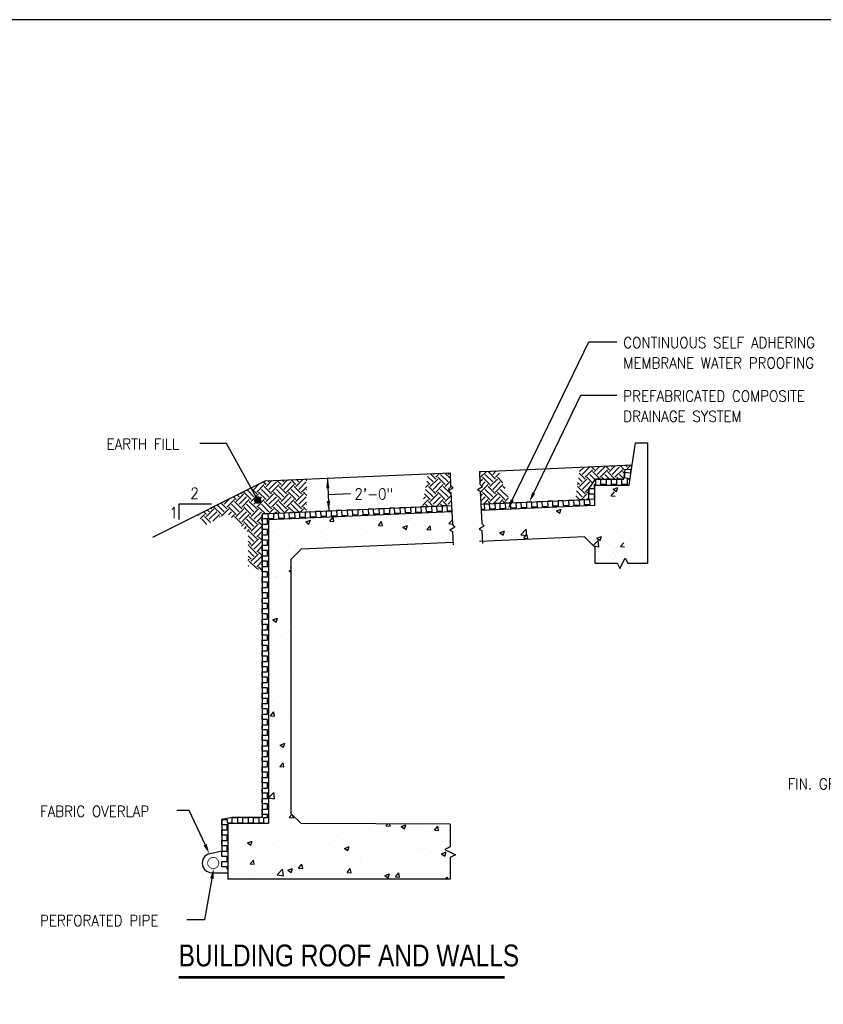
# Model space of a CAD drawing. Header units: inches. Extents: x -9715 to 32893, y -15613 to -1138.
# Tile 334 of 380: x 10658 to 11247, y -6955 to -6233. Entities that reach past the tile are written whole.
import ezdxf
from ezdxf.enums import TextEntityAlignment as Align

# ---------------------------------------------------------------- set-up
doc = ezdxf.new("R2010")
doc.units = ezdxf.units.IN
doc.header["$MEASUREMENT"] = 0
doc.layers.get('0').update_dxf_attribs({"color": 252})
doc.layers.get('DEFPOINTS').update_dxf_attribs({"color": 11})
for name, color, linetype in [('ANNOBJ', 4, 'Continuous'), ('S-ANNO-DIMS', 2, 'Continuous'), ('S-ANNO-SYMB', 2, 'Continuous'), ('S-ANNO-TEXT', 2, 'Continuous'), ('S1', 2, 'Continuous'), ('S6', 1, 'Continuous'), ('S7', 2, 'Continuous')]:
    doc.layers.add(name, color=color, linetype=linetype)
doc.styles.add('125', font='romans.shx', dxfattribs={"width": 0.8, "height": 2})
doc.styles.add('DIM', font='ROMANS.shx', dxfattribs={"width": 0.8})
doc.styles.add('FT', font='ROMANS.shx', dxfattribs={"width": 0.8, "height": 0.125})
doc.styles.add('TT', font='swiss.ttf', dxfattribs={"width": 0.8, "height": 0.25})

# ---------------------------------------------------------------- blocks, each defined once
blk = doc.blocks.new('*X202')
at = {"color": 0}
for p, q in [((872.6, 956.9), (872.6, 956.9)), ((881.7, 945), (881.7, 945)), ((835, 937), (835, 937)), ((844.2, 932.6), (848, 937.2)), ((846.5, 940.4), (852.1, 942.5)), ((846.5, 940.4), (850.5, 937.7)), ((850.3, 937.2), (850.3, 937.2)), ((850.5, 937.7), (852.1, 942.5)), ((844.2, 932.6), (848.9, 932.2)), ((695, 913), (695, 913)), ((779.3, 914.6), (784.9, 916.7)), ((779.3, 914.6), (783.3, 911.9)), ((783.3, 911.9), (784.9, 916.7)), ((791, 910), (791, 910)), ((813.9, 918), (813.9, 918)), ((821.3, 914), (821.3, 914)), ((849.3, 910.6), (849.3, 910.6)), ((856.7, 916.2), (856.7, 916.2)), ((871.8, 920.7), (871.8, 920.7)), ((482.2, 901.6), (487.8, 903.7)), ((482.2, 901.6), (486.1, 898.9)), ((486.1, 898.9), (487.8, 903.7)), ((489.3, 898.5), (489.3, 898.5)), ((489.4, 899.1), (489.4, 899.1)), ((509.5, 901.8), (509.5, 901.8)), ((511, 902.6), (514.8, 907.2)), ((511, 902.6), (515.7, 902.1)), ((515.7, 902.1), (514.8, 907.2)), ((535.9, 906.5), (535.9, 906.5)), ((539.8, 905.7), (539.8, 905.7)), ((568.3, 897.5), (572.2, 902.1)), ((573.1, 897.1), (572.2, 902.1)), ((604.3, 903.7), (604.3, 903.7)), ((645.3, 909.3), (645.3, 909.3)), ((651.7, 899.7), (655.7, 903.8)), ((651.7, 899.7), (655.9, 899.1)), ((720.4, 900.7), (720.4, 900.7)), ((767.4, 899.5), (767.4, 899.5)), ((770.9, 907.4), (770.9, 907.4)), ((807.8, 904.6), (807.8, 904.6)), ((818.9, 901), (818.9, 901)), ((865.6, 909), (865.6, 909)), ((438.9, 892.5), (438.9, 892.5)), ((442.6, 890.5), (442.6, 890.5)), ((456.7, 891.6), (456.7, 891.6)), ((481.2, 887), (481.2, 887)), ((499.4, 889.8), (499.4, 889.8)), ((522.3, 892.6), (522.3, 892.6)), ((542.1, 888), (542.1, 888)), ((555.1, 889), (555.1, 889)), ((562.7, 897.7), (562.7, 897.7)), ((568.3, 897.5), (573.1, 897.1)), ((597.1, 895.2), (602.7, 897.3)), ((597.1, 895.2), (601.1, 892.5)), ((601.1, 892.5), (602.7, 897.3)), ((601.7, 897), (601.7, 897)), ((625.7, 892.5), (629.6, 897.1)), ((625.7, 892.5), (630.5, 892.1)), ((630.5, 892.1), (629.6, 897.1)), ((712.1, 888.8), (717.7, 890.9)), ((712.1, 888.8), (716.1, 886.1)), ((716.1, 886.1), (717.7, 890.9)), ((726.3, 893.8), (726.3, 893.8)), ((737.1, 886.5), (743.4, 893)), ((740.5, 882.5), (744.3, 887.1)), ((744.2, 885.4), (743.4, 893)), ((745.3, 882.1), (744.3, 887.1)), ((772.2, 893), (772.2, 893)), ((850.8, 889.1), (850.8, 889.1)), ((870.8, 891.8), (870.8, 891.8)), ((439.7, 881), (439.7, 881)), ((473.6, 880.8), (473.6, 880.8)), ((508.4, 881), (508.4, 881)), ((516.3, 879), (516.3, 879)), ((559, 877.2), (559, 877.2)), ((584.8, 886.2), (584.8, 886.2)), ((601.7, 875.4), (601.7, 875.4)), ((603.3, 877.1), (603.3, 877.1)), ((627.5, 884.4), (627.5, 884.4)), ((644.4, 882.7), (644.4, 882.7)), ((713, 880.7), (713, 880.7)), ((725.6, 885), (725.6, 885)), ((737.1, 886.5), (744.2, 885.4)), ((740.5, 882.5), (745.3, 882.1)), ((822.9, 873.6), (828.7, 879.7)), ((827.1, 882.4), (832.7, 884.5)), ((827.1, 882.4), (831.1, 879.7)), ((829.6, 872.1), (828.7, 879.7)), ((831.1, 879.7), (832.7, 884.5)), ((841.1, 875.3), (841.1, 875.3)), ((848.4, 883.9), (848.4, 883.9)), ((855.3, 872.4), (859.1, 877)), ((461.8, 872.9), (461.8, 872.9)), ((468.4, 867.6), (468.4, 867.6)), ((823.4, 873.1), (829.6, 872.1)), ((855.3, 872.4), (860, 872)), ((857.9, 864.6), (857.9, 864.6)), ((880, 864.2), (880, 864.2)), ((883.8, 873.5), (883.8, 873.5)), ((438.7, 854.3), (438.7, 854.3)), ((829.7, 857.6), (829.7, 857.6)), ((847.4, 857.3), (847.4, 857.3)), ((849.7, 860.2), (849.7, 860.2)), ((862.3, 861.3), (862.3, 861.3)), ((440.8, 850.9), (440.8, 850.9)), ((462.7, 843.6), (464.7, 844.3)), ((462.7, 843.6), (464.7, 842.2)), ((464.7, 847.4), (464.7, 847.5)), ((464.7, 847.4), (464.7, 847.4)), ((445.7, 836.9), (445.7, 836.9)), ((447.4, 836), (447.4, 836)), ((446.3, 807.1), (446.3, 807.1)), ((442.1, 799.3), (442.1, 799.3)), ((442.4, 789.2), (442.4, 789.2)), ((443.2, 785.6), (448.8, 787.7)), ((443.2, 785.6), (447.2, 782.9)), ((447.2, 782.9), (448.8, 787.7)), ((455.6, 779.5), (455.6, 779.5)), ((461.5, 771.6), (461.5, 771.6)), ((452, 767.6), (452, 767.6)), ((445.4, 735.6), (445.4, 735.6)), ((453.3, 715.9), (453.3, 715.9)), ((464, 723.1), (464, 723.1)), ((443, 691.5), (443, 691.5)), ((463, 694.2), (463, 694.2)), ((442.1, 687.9), (442.1, 687.9)), ((463.2, 684.2), (463.2, 684.2)), ((440.6, 671.9), (444.5, 676.5)), ((440.6, 671.9), (445.4, 671.5)), ((445.4, 671.5), (444.5, 676.5)), ((461.3, 670.3), (461.3, 670.3)), ((442, 662.6), (442, 662.6)), ((447.6, 643.3), (447.6, 643.3)), ((445.2, 634.3), (445.2, 634.3)), ((451.2, 635), (451.2, 635)), ((452.1, 637.3), (457.7, 639.5)), ((452.1, 637.3), (456, 634.6)), ((456, 634.6), (457.7, 639.5)), ((464.5, 632.6), (464.5, 632.6)), ((451.7, 611.7), (455.6, 616.3)), ((451.7, 611.7), (456.5, 611.3)), ((456.5, 611.3), (455.6, 616.3)), ((441.9, 586.6), (441.9, 586.6)), ((438.1, 581.4), (438.2, 581.5)), ((438.1, 581.1), (438.2, 581.5)), ((438.1, 574.8), (444.3, 581.2)), ((438.1, 574.7), (445.1, 573.6)), ((445.1, 573.6), (444.3, 581.2)), ((459.6, 578.6), (459.6, 578.6)), ((458.9, 560), (458.9, 560)), ((461.1, 569), (461.1, 569)), ((458.6, 549.7), (458.6, 549.7)), ((462.8, 551.6), (465.9, 555.2)), ((462.8, 551.6), (467.6, 551.1)), ((467.6, 551.1), (467.1, 554)), ((438.6, 547), (438.6, 547)), ((468.6, 540.7), (468.6, 540.7)), ((491.6, 541), (491.6, 541)), ((577.6, 541.5), (579.5, 543.8)), ((577.6, 541.5), (582.4, 541.1)), ((582.4, 541.1), (581.9, 543.7)), ((595.3, 540.7), (600.9, 542.8)), ((595.3, 540.7), (599.3, 538)), ((599.3, 538), (600.9, 542.8)), ((619.3, 542), (619.3, 542)), ((634.9, 536.5), (638.8, 541.1)), ((639.7, 536.1), (638.8, 541.1)), ((646.6, 542), (646.6, 542)), ((398.3, 525), (398.3, 525)), ((427, 534.7), (427, 534.7)), ((445, 533), (445, 533)), ((518.4, 528.8), (518.4, 528.8)), ((538.4, 531.4), (538.4, 531.4)), ((568.7, 535.4), (568.7, 535.4)), ((590.6, 530.9), (590.6, 530.9)), ((631.7, 536.5), (631.7, 536.5)), ((634.9, 536.5), (639.7, 536.1)), ((400.2, 521.1), (400.2, 521.1)), ((413.1, 521.3), (418.7, 523.4)), ((413.1, 521.3), (417.1, 518.6)), ((417.1, 518.6), (418.7, 523.4)), ((417.6, 515.5), (417.6, 515.5)), ((437.6, 518.1), (437.6, 518.1)), ((442.9, 519.3), (442.9, 519.3)), ((467.6, 514.1), (467.6, 514.1)), ((467.9, 522.1), (467.9, 522.1)), ((485.6, 517.5), (485.6, 517.5)), ((508.7, 519.7), (508.7, 519.7)), ((528.1, 514.9), (533.7, 517)), ((528.1, 514.9), (532.1, 512.2)), ((528.4, 515.7), (528.4, 515.7)), ((532.1, 512.2), (533.7, 517)), ((549.1, 524.9), (549.1, 524.9)), ((571.1, 513.9), (571.1, 513.9)), ((628.3, 517.3), (628.3, 517.3)), ((648.5, 517.1), (648.5, 517.1)), ((426, 508.1), (426, 508.1)), ((547.7, 503.8), (547.7, 503.8)), ((581.6, 509.3), (581.6, 509.3)), ((589.7, 504.2), (589.7, 504.2)), ((598.2, 510.5), (598.2, 510.5)), ((613.8, 512.1), (613.8, 512.1)), ((618.2, 513.1), (618.2, 513.1)), ((630.7, 509.9), (630.7, 509.9)), ((643.1, 508.5), (648.7, 510.6)), ((643.1, 508.5), (647, 505.8)), ((647, 505.8), (648.7, 510.6)), ((416.5, 496.4), (420.4, 501)), ((416.5, 496.4), (421.3, 496)), ((421.3, 496), (420.4, 501)), ((446.8, 490.6), (446.8, 490.6)), ((448.6, 483.6), (454.9, 490.1)), ((455.8, 482.5), (454.9, 490.1)), ((460.9, 489.1), (466.5, 491.2)), ((464.9, 486.4), (466.5, 491.2)), ((473.9, 491.4), (477.8, 496)), ((473.9, 491.4), (478.7, 491)), ((478.7, 491), (477.8, 496)), ((488.3, 493.3), (488.3, 493.3)), ((497.4, 497.2), (497.4, 497.2)), ((507.7, 493.1), (507.7, 493.1)), ((517.4, 499.8), (517.4, 499.8)), ((531.3, 486.4), (535.1, 491)), ((535, 501.3), (535, 501.3)), ((536.1, 485.9), (535.1, 491)), ((548.1, 498.2), (548.1, 498.2)), ((600.8, 491.8), (600.8, 491.8)), ((647.4, 499.8), (647.4, 499.8)), ((396.5, 483.9), (396.5, 483.9)), ((416.5, 486.6), (416.5, 486.6)), ((425.1, 481.5), (425.1, 481.5)), ((427.4, 478.4), (427.4, 478.4)), ((441.7, 485.3), (441.7, 485.3)), ((448.6, 483.6), (455.8, 482.5)), ((460.9, 489.1), (464.9, 486.4)), ((466.6, 487.5), (466.6, 487.5)), ((531.3, 486.4), (536.1, 485.9)), ((554.1, 483.7), (554.1, 483.7)), ((575.9, 482.7), (581.5, 484.8)), ((575.9, 482.7), (579.8, 480)), ((577.2, 478.9), (577.2, 478.9)), ((579.8, 480), (581.5, 484.8)), ((588.7, 481.3), (592.5, 485.9)), ((588.7, 481.3), (593.5, 480.9)), ((593.5, 480.9), (592.5, 485.9)), ((597.2, 481.6), (597.2, 481.6)), ((627.5, 485.6), (627.5, 485.6)), ((629.8, 483.2), (629.8, 483.2)), ((647.7, 478.3), (649.9, 480.9)), ((650.4, 478.3), (649.9, 480.9))]:
    blk.add_line(p, q, dxfattribs=at)
blk = doc.blocks.new('*X201')
at = {"color": 0}
for p, q in [((841.9, 961.2), (848.9, 968.2)), ((859.6, 963.4), (854.6, 968.5)), ((862.9, 966.7), (860.9, 968.7)), ((862.1, 963.7), (867.4, 969)), ((813.2, 952.4), (806, 959.5)), ((806.5, 961.2), (811.9, 966.6)), ((809.9, 957.9), (818.7, 966.7)), ((813.2, 954.6), (822, 963.4)), ((825.1, 951.5), (818.7, 957.9)), ((824.2, 963.4), (820.7, 967)), ((830.9, 952.4), (822, 961.2)), ((824.2, 961.2), (830.4, 967.4)), ((827.5, 966.7), (827, 967.3)), ((827.5, 957.9), (836.4, 966.7)), ((830.9, 954.6), (839.7, 963.4)), ((842.1, 952.2), (836.4, 957.9)), ((841.9, 963.4), (837.6, 967.7)), ((848.5, 952.4), (839.7, 961.2)), ((845.2, 966.7), (844, 968)), ((845.2, 957.9), (854.1, 966.7)), ((848.5, 954.6), (857.4, 963.4)), ((859.2, 952.7), (854.1, 957.9)), ((860.1, 958.5), (857.4, 961.2)), ((859.6, 961.2), (860.6, 962.3)), ((803.9, 945.4), (804.3, 945.8)), ((806.5, 945.8), (804.3, 948)), ((809.9, 949.1), (805.2, 953.8)), ((806.5, 943.5), (815.4, 952.4)), ((809.9, 940.2), (818.7, 949.1)), ((822.3, 947.6), (815.4, 954.6)), ((832.8, 952.2), (833.1, 952.4)), ((835.5, 952.2), (833.1, 954.6)), ((850.5, 952.2), (850.7, 952.4)), ((853.2, 952.2), (850.7, 954.6)), ((809.9, 931.4), (802.9, 938.3)), ((813.2, 934.7), (804.3, 943.5)), ((808.5, 927.8), (815.4, 934.7)), ((813.2, 936.9), (818.6, 942.3)), ((817.6, 934.7), (815.4, 936.9)), ((806.5, 928.1), (802.1, 932.6)), ((803.9, 927.6), (804.3, 928.1)), ((815.4, 928.1), (817.6, 930.3))]:
    blk.add_line(p, q, dxfattribs=at)
blk = doc.blocks.new('*X200')
at = {"color": 0}
for p, q in [((688.1, 959.9), (689.5, 961.2)), ((689.4, 954.6), (696.4, 961.5)), ((703.8, 949.1), (695, 957.9)), ((707.1, 952.4), (698.3, 961.2)), ((700.5, 961.2), (701, 961.7)), ((703.8, 957.9), (707.9, 962.1)), ((707.1, 954.6), (711.9, 959.3)), ((689.4, 952.4), (688.4, 953.5)), ((688.5, 949.3), (691.6, 952.4)), ((689.4, 936.9), (698.3, 945.8)), ((690.3, 944.4), (695, 949.1)), ((700.5, 945.8), (691.6, 954.6)), ((700.5, 943.5), (709.3, 952.4)), ((703.8, 940.2), (712.6, 949.1)), ((707.1, 936.9), (715.9, 945.8)), ((715.9, 948), (709.3, 954.6)), ((689.4, 934.7), (689.2, 935)), ((689.3, 932.3), (691.6, 934.7)), ((700.5, 928.1), (691.6, 936.9)), ((703.8, 931.4), (695, 940.2)), ((707.1, 934.7), (698.3, 943.5)), ((700.5, 925.9), (709.3, 934.7)), ((718.2, 928.1), (709.3, 936.9)), ((721.5, 931.4), (712.6, 940.2)), ((718.4, 941.1), (715.9, 943.5)), ((689.6, 926), (695, 931.4)), ((692.9, 922.7), (698.3, 928.1)), ((701.1, 923), (698.3, 925.9)), ((704.4, 923.2), (712.6, 931.4)), ((711.4, 923.5), (715.9, 928.1)), ((718, 923.8), (715.9, 925.9)), ((718.2, 925.9), (722.4, 930.1)), ((722.9, 924), (724.1, 925.2))]:
    blk.add_line(p, q, dxfattribs=at)
blk = doc.blocks.new('*X199')
at = {"color": 0}
for p, q in [((420.9, 940.2), (426.9, 946.2)), ((424.3, 936.9), (433.1, 945.8)), ((435.3, 945.8), (432.2, 948.8)), ((435.3, 943.5), (442.2, 950.5)), ((438.6, 949.1), (437.5, 950.2)), ((438.6, 940.2), (447.5, 949.1)), ((441.9, 936.9), (450.8, 945.8)), ((453, 945.8), (448, 950.7)), ((453, 943.5), (460.7, 951.3)), ((456.3, 949.1), (454.4, 951)), ((456.3, 940.2), (465.1, 949.1)), ((459.6, 936.9), (468.5, 945.8)), ((470.7, 945.8), (465, 951.4)), ((470.7, 943.5), (479.2, 952.1)), ((474, 949.1), (471.3, 951.7)), ((474, 940.2), (482.8, 949.1)), ((483.5, 950.6), (481.9, 952.2)), ((400, 925.9), (408.8, 934.7)), ((403.3, 931.4), (401.3, 933.4)), ((406.6, 934.7), (405.7, 935.6)), ((417.6, 928.1), (408.8, 936.9)), ((420.9, 931.4), (413.1, 939.3)), ((424.3, 934.7), (417.5, 941.5)), ((417.6, 925.9), (426.5, 934.7)), ((435.3, 928.1), (426.5, 936.9)), ((438.6, 931.4), (429.8, 940.2)), ((441.9, 934.7), (433.1, 943.5)), ((435.3, 925.9), (444.2, 934.7)), ((453, 928.1), (444.2, 936.9)), ((456.3, 931.4), (447.5, 940.2)), ((459.6, 934.7), (450.8, 943.5)), ((453, 925.9), (461.8, 934.7)), ((470.7, 928.1), (461.8, 936.9)), ((474, 931.4), (465.1, 940.2)), ((477.3, 934.7), (468.5, 943.5)), ((470.7, 925.9), (479.5, 934.7)), ((477.3, 936.9), (483.5, 943.1)), ((483.4, 933.1), (479.5, 936.9)), ((483.4, 939.6), (482.8, 940.2)), ((385.6, 913.7), (377.7, 921.6)), ((388.9, 917), (382.1, 923.8)), ((385.6, 922.6), (391.6, 928.5)), ((388.9, 919.2), (397.7, 928.1)), ((403.3, 913.7), (394.4, 922.6)), ((400, 928.1), (396.9, 931.2)), ((406.6, 917), (397.7, 925.9)), ((403.3, 922.6), (412.1, 931.4)), ((406.6, 919.2), (415.4, 928.1)), ((420.9, 913.7), (412.1, 922.6)), ((424.3, 917), (415.4, 925.9)), ((420.9, 922.6), (429.8, 931.4)), ((424.3, 919.2), (433.1, 928.1)), ((438.6, 913.7), (429.8, 922.6)), ((441.9, 917), (433.1, 925.9)), ((438.6, 922.6), (447.5, 931.4)), ((441.9, 919.2), (450.8, 928.1)), ((456.3, 913.7), (447.5, 922.6)), ((459.6, 917), (450.8, 925.9)), ((456.3, 922.6), (465.1, 931.4)), ((459.6, 919.2), (468.5, 928.1)), ((474, 913.7), (465.1, 922.6)), ((477.3, 917), (468.5, 925.9)), ((474, 922.6), (482.8, 931.4)), ((477.3, 919.2), (483.3, 925.2)), ((483.3, 922.1), (482.8, 922.6)), ((354.6, 909.2), (356.2, 910.8)), ((357.4, 905.4), (362.4, 910.4)), ((364.6, 910.4), (361.5, 913.5)), ((364.6, 908.2), (373.4, 917)), ((367.9, 913.7), (365.9, 915.7)), ((367.9, 904.9), (376.8, 913.7)), ((371.2, 917), (370.3, 917.9)), ((372.3, 902.6), (380.1, 910.4)), ((382.3, 910.4), (373.4, 919.2)), ((382.4, 908.3), (391.1, 917)), ((390.7, 910), (394.4, 913.7)), ((400, 910.4), (391.1, 919.2)), ((394.2, 906.9), (397.7, 910.4)), ((400, 908.2), (408.8, 917)), ((403.3, 904.9), (412.1, 913.7)), ((406.6, 901.6), (415.4, 910.4)), ((417.6, 910.4), (408.8, 919.2)), ((417.6, 908.2), (426.5, 917)), ((420.9, 904.9), (429.8, 913.7)), ((434.5, 911.2), (426.5, 919.2)), ((438.5, 911.4), (444.2, 917)), ((451.4, 912), (444.2, 919.2)), ((445.4, 911.7), (447.5, 913.7)), ((457, 912.2), (461.8, 917)), ((468.4, 912.7), (461.8, 919.2)), ((463.9, 912.5), (465.1, 913.7)), ((475.5, 913), (479.5, 917)), ((483.2, 915.6), (479.5, 919.2)), ((482.4, 913.3), (482.8, 913.7)), ((365.3, 898.7), (359.1, 904.9)), ((369.5, 901.1), (362.4, 908.2)), ((380.8, 907.4), (380.1, 908.2)), ((406.6, 899.4), (397.7, 908.2)), ((406.1, 896.6), (408.8, 899.4)), ((417.6, 892.7), (408.8, 901.6)), ((420.9, 896), (412.1, 904.9)), ((424.3, 899.4), (415.4, 908.2)), ((417.6, 890.5), (426.5, 899.4)), ((424.3, 901.6), (430.8, 908.1)), ((430.8, 897.2), (426.5, 901.6)), ((430.8, 903.8), (429.8, 904.9)), ((409.6, 893.5), (412.1, 896)), ((413.1, 890.4), (415.4, 892.7)), ((424.3, 881.7), (415.4, 890.5)), ((420.9, 887.2), (429.8, 896)), ((424.3, 883.9), (430.8, 890.4)), ((430.8, 886.2), (429.8, 887.2)), ((420.9, 878.4), (414, 885.3)), ((417.6, 875), (414, 878.7)), ((414, 873.6), (415.4, 875)), ((417.6, 872.8), (426.5, 881.7)), ((420.9, 869.5), (429.8, 878.4)), ((430.8, 879.5), (426.5, 883.9)), ((420.9, 860.7), (414, 867.7)), ((424.3, 864), (415.4, 872.8)), ((417.6, 855.2), (426.5, 864)), ((424.3, 866.2), (430.8, 872.8)), ((430.8, 861.9), (426.5, 866.2)), ((430.8, 868.5), (429.8, 869.5)), ((417.6, 857.4), (414, 861)), ((414, 855.9), (415.4, 857.4)), ((424.3, 846.3), (415.4, 855.2)), ((420.9, 851.8), (429.8, 860.7)), ((424.3, 848.5), (430.8, 855.1)), ((430.8, 850.8), (429.8, 851.8)), ((414.9, 849.1), (414, 850)), ((425.5, 845.4), (426.5, 846.3)), ((430.8, 844.2), (426.5, 848.5))]:
    blk.add_line(p, q, dxfattribs=at)
blk = doc.blocks.new('*X198')
at = {"color": 0}
for p, q in [((636.4, 952.4), (630.1, 958.7)), ((633.1, 957.9), (634, 958.8)), ((636.4, 954.6), (640.9, 959.1)), ((650.8, 949.1), (641.9, 957.9)), ((653.6, 952.9), (647.1, 959.4)), ((650.8, 957.9), (652.5, 959.6)), ((624.3, 942.5), (627.6, 945.8)), ((629.8, 945.8), (625.6, 949.9)), ((633.1, 949.1), (626.6, 955.5)), ((629.8, 943.5), (638.6, 952.4)), ((633.1, 940.2), (641.9, 949.1)), ((636.4, 936.9), (645.2, 945.8)), ((647.4, 945.8), (638.6, 954.6)), ((647.4, 943.5), (653.7, 949.8)), ((629.8, 928.1), (622.9, 934.9)), ((633.1, 931.4), (624.2, 940.2)), ((636.4, 934.7), (627.6, 943.5)), ((629.8, 925.9), (638.6, 934.7)), ((647.4, 928.1), (638.6, 936.9)), ((650.8, 931.4), (641.9, 940.2)), ((654.1, 934.7), (645.2, 943.5)), ((650.8, 940.2), (654.6, 944.1)), ((620.4, 920.9), (627.6, 928.1)), ((621.9, 929), (624.2, 931.4)), ((627, 919.8), (624.2, 922.6)), ((633.4, 920), (627.6, 925.9)), ((633.1, 922.6), (641.9, 931.4)), ((637.4, 920.2), (645.2, 928.1)), ((644, 920.5), (641.9, 922.6)), ((650.3, 920.8), (645.2, 925.9)), ((647.4, 925.9), (654.4, 932.9)), ((650.8, 922.6), (654.7, 926.5))]:
    blk.add_line(p, q, dxfattribs=at)
blk = doc.blocks.new('SECTION_INFO')
at = {"style": 'TT', "width": 0.8}
blk.add_attdef('SECTION_TITLE', text='', height=0.25, dxfattribs=at).set_placement((0, 0.375), align=Align.TOP_LEFT)
at = {"style": 'FT', "width": 0.8}
blk.add_attdef('SCALE', (0, -0.21875), '', height=0.125, dxfattribs=at)

msp = doc.modelspace()

# ---------------------------------------------------------------- linework, layer by layer
at = {"color": 3}
for p, q in [((11100.79906, -6570.08882), (11101.83324, -6562.98361)), ((11101.83324, -6562.98361), (11106.37966, -6562.78511)), ((11075.12821, -6576.9905), (11080.00516, -6570.08882)), ((11080.00516, -6570.08882), (11100.79906, -6570.08882)), ((11075.12821, -6584.89161), (11075.12821, -6576.9905)), ((10996.01803, -6588.40537), (11075.12821, -6584.89161)), ((10835.93951, -6595.5154), (10974.53117, -6589.35972))]:
    msp.add_line(p, q, dxfattribs=at)
at = {"color": 1}
for points in [[(11105.76045, -6562.81214), (11105.34948, -6565.61029), (11101.52577, -6565.04869), (11100.96417, -6568.8724), (11104.78788, -6569.434), (11104.69171, -6570.08882), (11103.19355, -6570.08882), (11103.19355, -6573.95355), (11099.32882, -6573.95355), (11099.32882, -6570.08882), (11095.46408, -6570.08882), (11095.46408, -6573.95355), (11091.59935, -6573.95355), (11091.59935, -6570.08882), (11087.73462, -6570.08882), (11087.73462, -6573.95355), (11083.86989, -6573.95355), (11083.86989, -6570.08882), (11080.00516, -6570.08882), (11080.00516, -6573.95355), (11078.99294, -6573.95355), (11078.99294, -6576.9905), (11075.12821, -6576.9905), (11075.12821, -6580.85523), (11078.99294, -6580.85523), (11078.99294, -6584.71996), (11075.71127, -6584.86572), (11075.88275, -6588.72664), (11072.02183, -6588.89813), (11071.85034, -6585.0372), (11067.98942, -6585.20869), (11068.1609, -6589.06961), (11064.29998, -6589.2411), (11064.12849, -6585.38018), (11060.26757, -6585.55166), (11060.43905, -6589.41259), (11056.57813, -6589.58407), (11056.40664, -6585.72315), (11052.54572, -6585.89464), (11052.7172, -6589.75556), (11048.85628, -6589.92705), (11048.68479, -6586.06612), (11044.82387, -6586.23761), (11044.99536, -6590.09853), (11041.13443, -6590.27002), (11040.96294, -6586.4091), (11037.10202, -6586.58058), (11037.27351, -6590.44151), (11033.41258, -6590.61299), (11033.24109, -6586.75207), (11029.38017, -6586.92356), (11029.55166, -6590.78448), (11025.69073, -6590.95597), (11025.51924, -6587.09504), (11021.65832, -6587.26653), (11021.82981, -6591.12745), (11017.96888, -6591.29894), (11017.7974, -6587.43801), (11013.93647, -6587.6095), (11014.10796, -6591.47043), (11010.24703, -6591.64191), (11010.07555, -6587.78099), (11006.21462, -6587.95247), (11006.38611, -6591.8134), (11002.52518, -6591.98489), (11002.3537, -6588.12396), (10998.49277, -6588.29545), (10998.66426, -6592.15637), (10996.18661, -6592.26642)], [(10974.69974, -6593.22078), (10971.63778, -6593.35678), (10971.4663, -6589.49585), (10967.60537, -6589.66734), (10967.77686, -6593.52826), (10963.91594, -6593.69975), (10963.74445, -6589.83883), (10959.88352, -6590.01031), (10960.05501, -6593.87124), (10956.19409, -6594.04272), (10956.0226, -6590.1818), (10952.16167, -6590.35329), (10952.33316, -6594.21421), (10948.47224, -6594.3857), (10948.30075, -6590.52477), (10944.43982, -6590.69626), (10944.61131, -6594.55718), (10940.75039, -6594.72867), (10940.5789, -6590.86775), (10936.71798, -6591.03923), (10936.88946, -6594.90016), (10933.02854, -6595.07164), (10932.85705, -6591.21072), (10928.99613, -6591.3822), (10929.16761, -6595.24313), (10925.30669, -6595.41462), (10925.1352, -6591.55369), (10921.27428, -6591.72518), (10921.44576, -6595.5861), (10917.58484, -6595.75759), (10917.41335, -6591.89666), (10913.55243, -6592.06815), (10913.72391, -6595.92908), (10909.86299, -6596.10056), (10909.6915, -6592.23964), (10905.83058, -6592.41112), (10906.00206, -6596.27205), (10902.14114, -6596.44354), (10901.96965, -6592.58261), (10898.10873, -6592.7541), (10898.28021, -6596.61502), (10894.41929, -6596.78651), (10894.2478, -6592.92558), (10890.38688, -6593.09707), (10890.55836, -6596.95799), (10886.69744, -6597.12948), (10886.52595, -6593.26856), (10882.66503, -6593.44004), (10882.83652, -6597.30097), (10878.97559, -6597.47245), (10878.8041, -6593.61153), (10874.94318, -6593.78302), (10875.11467, -6597.64394), (10871.25374, -6597.81543), (10871.08225, -6593.9545), (10867.22133, -6594.12599), (10867.39282, -6597.98691), (10863.53189, -6598.1584), (10863.3604, -6594.29748), (10859.49948, -6594.46896), (10859.67097, -6598.32989), (10855.81004, -6598.50137), (10855.63856, -6594.64045), (10851.77763, -6594.81194), (10851.94912, -6598.67286), (10848.08819, -6598.84435), (10847.91671, -6594.98342), (10844.05578, -6595.15491), (10844.22727, -6599.01583), (10840.36634, -6599.18732), (10840.19486, -6595.32639), (10836.33393, -6595.49788)], [(10810.12311, -6819.27419), (10810.12311, -6821.65659), (10813.98784, -6821.65659), (10813.98784, -6817.79186), (10817.85257, -6817.79186), (10817.85257, -6821.65659), (10821.7173, -6821.65659), (10821.7173, -6817.79186), (10825.58204, -6817.79186), (10825.58204, -6821.65659), (10829.44677, -6821.65659), (10829.44677, -6817.79186), (10833.3115, -6817.79186), (10833.3115, -6821.65659), (10837.17623, -6821.65659), (10837.17623, -6817.79186), (10839.80425, -6817.79186), (10839.80425, -6815.59716), (10835.93951, -6815.59716), (10835.93951, -6811.73243), (10839.80425, -6811.73243), (10839.80425, -6807.86769), (10835.93951, -6807.86769), (10835.93951, -6804.00296), (10839.80425, -6804.00296), (10839.80425, -6800.13823), (10835.93951, -6800.13823), (10835.93951, -6796.2735), (10839.80425, -6796.2735), (10839.80425, -6792.40877), (10835.93951, -6792.40877), (10835.93951, -6788.54404), (10839.80425, -6788.54404), (10839.80425, -6784.67931), (10835.93951, -6784.67931), (10835.93951, -6780.81458), (10839.80425, -6780.81458), (10839.80425, -6776.94984), (10835.93951, -6776.94984), (10835.93951, -6773.08511), (10839.80425, -6773.08511), (10839.80425, -6769.22038), (10835.93951, -6769.22038), (10835.93951, -6765.35565), (10839.80425, -6765.35565), (10839.80425, -6761.49092), (10835.93951, -6761.49092), (10835.93951, -6757.62619), (10839.80425, -6757.62619), (10839.80425, -6753.76146), (10835.93951, -6753.76146), (10835.93951, -6749.89673), (10839.80425, -6749.89673), (10839.80425, -6746.03199), (10835.93951, -6746.03199), (10835.93951, -6742.16726), (10839.80425, -6742.16726), (10839.80425, -6738.30253), (10835.93951, -6738.30253), (10835.93951, -6734.4378), (10839.80425, -6734.4378), (10839.80425, -6730.57307), (10835.93951, -6730.57307), (10835.93951, -6726.70834), (10839.80425, -6726.70834), (10839.80425, -6722.84361), (10835.93951, -6722.84361), (10835.93951, -6718.97888), (10839.80425, -6718.97888), (10839.80425, -6715.11414), (10835.93951, -6715.11414), (10835.93951, -6711.24941), (10839.80425, -6711.24941), (10839.80425, -6707.38468), (10835.93951, -6707.38468), (10835.93951, -6703.51995), (10839.80425, -6703.51995), (10839.80425, -6699.65522), (10835.93951, -6699.65522), (10835.93951, -6695.79049), (10839.80425, -6695.79049), (10839.80425, -6691.92576), (10835.93951, -6691.92576), (10835.93951, -6688.06103), (10839.80425, -6688.06103), (10839.80425, -6684.19629), (10835.93951, -6684.19629), (10835.93951, -6680.33156), (10839.80425, -6680.33156), (10839.80425, -6676.46683), (10835.93951, -6676.46683), (10835.93951, -6672.6021), (10839.80425, -6672.6021), (10839.80425, -6668.73737), (10835.93951, -6668.73737), (10835.93951, -6664.87264), (10839.80425, -6664.87264), (10839.80425, -6661.00791), (10835.93951, -6661.00791), (10835.93951, -6657.14318), (10839.80425, -6657.14318), (10839.80425, -6653.27844), (10835.93951, -6653.27844), (10835.93951, -6649.41371), (10839.80425, -6649.41371), (10839.80425, -6645.54898), (10835.93951, -6645.54898), (10835.93951, -6641.68425), (10839.80425, -6641.68425), (10839.80425, -6637.81952), (10835.93951, -6637.81952), (10835.93951, -6633.95479), (10839.80425, -6633.95479), (10839.80425, -6630.09006), (10835.93951, -6630.09006), (10835.93951, -6626.22533), (10839.80425, -6626.22533), (10839.80425, -6622.36059), (10835.93951, -6622.36059), (10835.93951, -6618.49586), (10839.80425, -6618.49586), (10839.80425, -6614.63113), (10835.93951, -6614.63113), (10835.93951, -6610.7664), (10839.80425, -6610.7664), (10839.80425, -6606.90167), (10835.93951, -6606.90167), (10835.93951, -6603.03694), (10839.80425, -6603.03694), (10839.80425, -6599.17221), (10835.93951, -6599.17221), (10835.93951, -6596.43736)], [(10806.25838, -6821.65659), (10806.25838, -6819.27419)], [(10810.12311, -6842.46258), (10810.12311, -6838.59785), (10806.25838, -6838.59785), (10806.25838, -6834.73312), (10810.12311, -6834.73312), (10810.12311, -6830.86839), (10806.25838, -6830.86839), (10806.25838, -6827.00365), (10810.12311, -6827.00365), (10810.12311, -6823.13892), (10806.25838, -6823.13892), (10806.25838, -6819.27419), (10810.12311, -6819.27419)], [(10810.12311, -6855.5964), (10810.12311, -6854.05677), (10806.25838, -6854.05677), (10806.25838, -6850.19204), (10810.12311, -6850.19204), (10810.12311, -6846.32731), (10806.25838, -6846.32731), (10806.25838, -6842.46258), (10810.12311, -6842.46258)]]:
    msp.add_lwpolyline(points, dxfattribs=at)
at = {"color": 4, "const_width": 0.54686}
msp.add_lwpolyline([(10795.91594, -6851.22453, 1), (10804.11879, -6851.22453, 1)], format="xyb", close=True, dxfattribs=at)
at = {"layer": 'ANNOBJ', "color": 2}
for points in [[(11079.85452, -6631.64468), (11095.84758, -6631.64468), (11097.77995, -6635.50941), (11101.64468, -6627.77994), (11103.57704, -6631.64468), (11118.19055, -6631.64468)], [(10973.48711, -6822.8543), (10973.48711, -6839.34152), (10969.62238, -6841.27389), (10977.35184, -6845.13862), (10973.48711, -6847.07098), (10973.48711, -6863.09599)]]:
    msp.add_lwpolyline(points, dxfattribs=at)
at = {"layer": 'DEFPOINTS'}
msp.add_lwpolyline([(8747.97179, -8201.44935), (11627.97179, -8201.44935), (11627.97179, -6233.44935), (8747.97179, -6233.44935)], close=True, dxfattribs=at)
at = {"layer": 'S-ANNO-SYMB', "const_width": 1.792}
msp.add_lwpolyline([(10774.7025, -6934.91887), (11013.4364, -6934.91887)], dxfattribs=at)
at = {"layer": 'S1', "color": 2}
for p, q in [((11106.83968, -6559.62462), (11109.20687, -6543.36119)), ((11109.20687, -6543.36119), (11118.19055, -6543.36119)), ((11118.19055, -6543.36119), (11118.19055, -6631.64468)), ((11072.03926, -6612.3336), (10994.97468, -6615.69832)), ((11072.03926, -6612.3336), (11079.85452, -6620.14886)), ((10975.71784, -6616.53909), (10864.37449, -6621.40044)), ((11079.85452, -6631.64468), (11079.85452, -6620.14886)), ((10864.37449, -6621.40044), (10856.90754, -6628.8674)), ((10856.90754, -6628.8674), (10856.90754, -6814.85466)), ((10856.90754, -6814.85466), (10864.32782, -6822.30668)), ((10973.48711, -6822.8543), (10864.32782, -6822.30668)), ((10810.74147, -6842.46258), (10810.74147, -6863.09599)), ((10973.48711, -6863.09599), (10810.74147, -6863.09599))]:
    msp.add_line(p, q, dxfattribs=at)
at = {"layer": 'S1', "color": 5}
for p, q in [((11079.6113, -6589.32962), (11079.6113, -6574.39571)), ((11079.6113, -6589.32962), (10996.21736, -6592.97067)), ((10974.72978, -6593.90884), (10840.4226, -6599.77282)), ((10840.4226, -6599.77282), (10840.4226, -6822.27494)), ((10810.74147, -6822.27494), (10810.74147, -6842.46258)), ((10840.4226, -6822.27494), (10810.74147, -6822.27494))]:
    msp.add_line(p, q, dxfattribs=at)
at = {"layer": 'S1'}
for points in [[(11003.30868, -6564.14488), (11106.83968, -6559.62462)], [(10838.38157, -6571.34575), (10973.48711, -6565.44692)], [(10994.97468, -6564.50875), (11003.30868, -6564.14488)], [(10838.38157, -6571.34575), (10755.63481, -6612.71913)]]:
    msp.add_lwpolyline(points, dxfattribs=at)
at = {"layer": 'S1', "color": 5}
msp.add_lwpolyline([(11079.6113, -6574.39571), (11104.6897, -6574.39571), (11106.83968, -6559.62462)], dxfattribs=at)
at = {"layer": 'S1', "color": 2}
for points in [[(10973.48711, -6565.44692), (10973.88505, -6574.56133), (10975.61957, -6576.48726), (10972.10506, -6578.72225), (10974.11047, -6579.72429), (10974.72978, -6593.90884)], [(10994.97468, -6564.50875), (10995.3792, -6573.77373), (10997.11371, -6575.69966), (10993.59921, -6577.93466), (10995.60462, -6578.93669), (10996.21736, -6592.97067)], [(10974.72978, -6593.90884), (10975.13507, -6603.19133), (10976.86958, -6605.11726), (10973.35507, -6607.35225), (10975.36049, -6608.35429), (10975.78395, -6618.05312)], [(10996.21736, -6592.97067), (10996.62922, -6602.40373), (10998.36373, -6604.32966), (10994.84922, -6606.56466), (10996.85464, -6607.56669), (10997.2781, -6617.26553)]]:
    msp.add_lwpolyline(points, dxfattribs=at)
at = {"layer": 'S1', "color": 3}
msp.add_lwpolyline([(10835.93951, -6595.5151), (10835.93951, -6817.79186), (10813.98784, -6817.79186), (10806.25838, -6819.27419), (10806.25838, -6842.46258), (10798.91879, -6844.23748, 1), (10798.91879, -6858.30915), (10810.58035, -6858.30915)], format="xyb", dxfattribs=at)
at = {"layer": 'S7', "color": 1}
for p, q in [((11019.04646, -6585.43377), (11075.1513, -6469.32914)), ((11075.1513, -6469.32914), (11095.68192, -6469.32914)), ((11034.73846, -6580.14783), (11069.36179, -6508.49753)), ((11069.36179, -6508.49753), (11095.68192, -6508.49753)), ((10809.73998, -6543.88619), (10790.18197, -6543.88619)), ((10832.55767, -6585.30261), (10809.73998, -6543.88619)), ((10883.61909, -6569.37064), (10884.68417, -6593.35036)), ((10884.15163, -6581.3605), (10900.65886, -6580.62732)), ((10782.30446, -6812.78393), (10773.31567, -6812.78393)), ((10794.01415, -6837.74167), (10782.30446, -6812.78393)), ((10798.98664, -6862.62431), (10793.63815, -6892.8474)), ((10793.63815, -6892.8474), (10780.74119, -6892.8474))]:
    msp.add_line(p, q, dxfattribs=at)
at = {"layer": 'S7', "color": 2}
for p, q in [((10774.98267, -6588.07825), (10798.81769, -6588.07825)), ((10774.98267, -6599.61163), (10774.98267, -6588.07825))]:
    msp.add_line(p, q, dxfattribs=at)
at = {"layer": 'S7', "color": 2, "const_width": 2.78261}
msp.add_lwpolyline([(10831.16637, -6585.30261, 1), (10833.94898, -6585.30261, 1)], format="xyb", close=True, dxfattribs=at)
at = {"layer": 'S7', "color": 1}
for points in [[(10882.71368, -6576.85722), (10885.18467, -6576.74746), (10883.61992, -6569.38936)], [(11020.15998, -6585.97185), (11017.93294, -6584.89569), (11015.81796, -6592.11489)], [(11035.85198, -6580.68592), (11033.62494, -6579.60975), (11031.50996, -6586.82896)], [(10885.59041, -6585.88251), (10883.11942, -6585.99226), (10884.68417, -6593.35036)], [(10795.13376, -6837.21637), (10792.89454, -6838.26697), (10797.16594, -6844.45932)], [(10797.76885, -6862.4088), (10800.20443, -6862.83982), (10800.27969, -6855.31756)]]:
    msp.add_solid(points, dxfattribs=at)

# ---------------------------------------------------------------- block references
at = {"layer": 'S-ANNO-SYMB'}
ref = msp.add_blockref('SECTION_INFO', (10774.7025, -6934.91887), dxfattribs=dict(at, xscale=64.00000285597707, yscale=64.00000285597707, zscale=64.00000285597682))
ref.add_attrib('SECTION_TITLE', 'BUILDING ROOF AND WALLS', dxfattribs={"layer": '0', "height": 16.0000007, "style": 'TT', "width": 0.8}).set_placement((10774.7025, -6910.91886), align=Align.TOP_LEFT)
at = {"layer": 'S6', "color": 1, "xscale": 0.6183569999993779, "yscale": 0.6183570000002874, "zscale": 0.6183569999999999}
for name in ['*X201', '*X199', '*X202', '*X198', '*X200']:
    msp.add_blockref(name, (10569.53408, -7158.86267), dxfattribs=at)

# ---------------------------------------------------------------- texts
at = {"layer": 'S-ANNO-DIMS', "color": 2, "insert": (11109.83562, -6391.29775), "char_height": 0.5, "attachment_point": 1, "style": 'DIM'}
msp.add_mtext('\\A1;', dxfattribs=at)
at = {"layer": 'S-ANNO-TEXT', "ltscale": 20, "style": '125', "width": 0.9}
for s, height, p in [('CONTINUOUS SELF ADHERING', 8.0004004, (11100.34574, -6474.05236)), ('MEMBRANE WATER PROOFING', 8.0004004, (11100.34574, -6488.89292)), ('PREFABRICATED COMPOSITE', 8.0004004, (11100.34574, -6513.14992)), ('DRAINAGE SYSTEM', 8.0004004, (11100.34574, -6527.99049)), ('EARTH FILL', 8.0004, (10721.92308, -6548.41122)), ('2', 8.0004, (10783.26221, -6584.31736)), ('2\'-0"', 8.0004, (10903.43038, -6584.872)), ('1', 8.0004, (10767.95762, -6598.60873)), ('FIN. GRADE', 8.0004, (11220.77476, -6797.29645)), ('FABRIC OVERLAP', 8.0004004, (10673.19933, -6817.35443)), ('PERFORATED PIPE', 8.0004004, (10673.1251, -6897.34774))]:
    msp.add_text(s, height=height, dxfattribs=at).set_placement(p)

doc.saveas('drawing.dxf')
